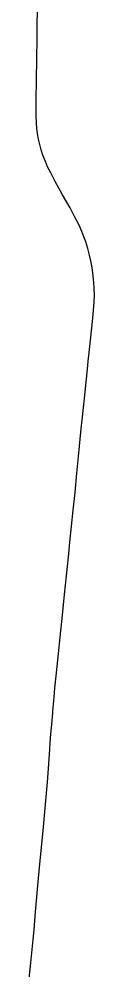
# Model space of a CAD drawing. Extents: x 0 to 34, y 0 to 22.
# Drawn here: x 7.9283 to 7.9408, y 15.8765 to 16.0574 of the extents above; entities that cross this region are included whole.
import ezdxf

# ---------------------------------------------------------------- set-up
doc = ezdxf.new("R2010")
doc.units = 0
doc.layers.add('GM_X_State_Route', color=7, linetype='Continuous')

msp = doc.modelspace()

# ---------------------------------------------------------------- linework, layer by layer
at = {"layer": 'GM_X_State_Route'}
for points in [[(7.929724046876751, 16.042013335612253), (7.929768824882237, 16.04581661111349), (7.92990962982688, 16.053722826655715), (7.929929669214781, 16.055568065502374), (7.929996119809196, 16.059784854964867), (7.930039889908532, 16.062420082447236), (7.9301095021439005, 16.06479005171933), (7.930192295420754, 16.067950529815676), (7.930270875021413, 16.07137627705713), (7.9303009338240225, 16.07315243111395), (7.9303023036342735, 16.07323403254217)], [(7.9282790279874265, 15.873676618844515), (7.928712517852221, 15.877872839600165), (7.929140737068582, 15.882334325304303), (7.929309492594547, 15.884171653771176), (7.929611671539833, 15.887585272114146), (7.930039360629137, 15.892575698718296), (7.930373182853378, 15.89598562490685), (7.931031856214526, 15.903073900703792), (7.93185665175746, 15.912264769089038), (7.932244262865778, 15.917524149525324), (7.932473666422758, 15.920678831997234), (7.932700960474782, 15.923301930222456), (7.932887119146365, 15.925401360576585), (7.932915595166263, 15.925721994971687), (7.933082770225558, 15.927765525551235), (7.933139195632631, 15.928394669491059), (7.933294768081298, 15.930127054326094), (7.933602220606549, 15.933009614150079), (7.9339993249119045, 15.936677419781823), (7.93430783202, 15.93982682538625), (7.934751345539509, 15.94402093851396), (7.935161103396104, 15.947955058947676), (7.93586777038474, 15.955037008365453), (7.9361694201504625, 15.957921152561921), (7.936798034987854, 15.96395206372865), (7.937143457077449, 15.967361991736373), (7.93750417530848, 15.971035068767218), (7.93779738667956, 15.974184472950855), (7.938338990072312, 15.979426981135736), (7.938643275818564, 15.982310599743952), (7.93906305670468, 15.986507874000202), (7.939451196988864, 15.990177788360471), (7.93974335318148, 15.992971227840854), (7.939778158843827, 15.993324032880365), (7.940485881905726, 15.999872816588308), (7.940693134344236, 16.00197330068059), (7.940801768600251, 16.003553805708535), (7.940833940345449, 16.004874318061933), (7.940810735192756, 16.006194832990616), (7.940749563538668, 16.007250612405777), (7.940617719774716, 16.00856480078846), (7.940394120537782, 16.010133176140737), (7.940162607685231, 16.01143365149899), (7.939932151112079, 16.0124656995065), (7.9395935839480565, 16.01374244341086), (7.939207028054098, 16.015006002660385), (7.938851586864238, 16.01600218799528), (7.938456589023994, 16.016983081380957), (7.937905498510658, 16.018184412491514), (7.937072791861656, 16.01983453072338), (7.936193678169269, 16.021459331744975), (7.93476452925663, 16.023982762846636), (7.9333506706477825, 16.02651251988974), (7.932485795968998, 16.028138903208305), (7.93190200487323, 16.02931491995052), (7.931479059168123, 16.030275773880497), (7.9310039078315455, 16.031499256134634), (7.930674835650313, 16.032495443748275), (7.930402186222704, 16.033507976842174), (7.930175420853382, 16.034533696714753), (7.929990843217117, 16.035567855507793), (7.929850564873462, 16.03660728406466), (7.9297677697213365, 16.037653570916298), (7.929721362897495, 16.038967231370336), (7.929716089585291, 16.041337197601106), (7.929724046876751, 16.042013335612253)]]:
    msp.add_lwpolyline(points, dxfattribs=at)

doc.saveas('drawing.dxf')
